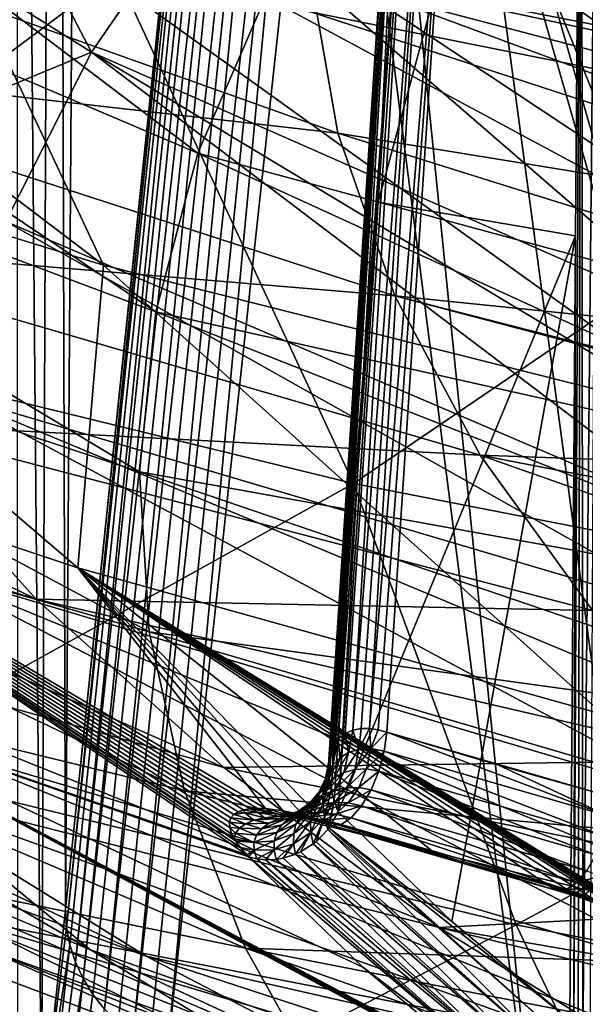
# Model space of a CAD drawing. Header units: metres. Extents: x -109 to 109, y -78 to 121.
# Tile 374 of 656: x -11.5 to -9.91, y -69.82 to -67.05. Entities that reach past the tile are written whole.
import ezdxf

# ---------------------------------------------------------------- set-up
doc = ezdxf.new("R2010")
doc.units = ezdxf.units.M
doc.layers.add('solid_508554_SW0001', color=7, linetype='CONTINUOUS')

msp = doc.modelspace()

# ---------------------------------------------------------------- linework, layer by layer
at = {"layer": 'solid_508554_SW0001'}
for points in [[(-11.294007, -58.349152, 50.556946), (-11.399156, -60.387192, 49.268921), (-11.372429, -69.550896, 55.179344)], [(-11.294007, -58.349152, 50.556946), (-11.372429, -69.550896, 55.179344), (-10.931999, -65.333031, 63.064869)], [(-11.399156, -60.387192, 49.268921), (-11.508673, -62.30616, 47.809898), (-11.439861, -70.172638, 53.958179)], [(-11.399156, -60.387192, 49.268921), (-11.439861, -70.172638, 53.958179), (-11.372429, -69.550896, 55.179344)], [(-11.508673, -62.30616, 47.809898), (-11.50718, -70.75367, 52.716183), (-11.439861, -70.172638, 53.958179)], [(-11.372429, -69.550896, 55.179344), (-10.704918, -63.14592, 67.12339), (-10.931999, -65.333031, 63.064869)], [(-11.369352, -69.600693, 55.205585), (-10.704918, -63.14592, 67.12339), (-11.372429, -69.550896, 55.179344)], [(-10.690204, -63.182323, 67.261131), (-10.704918, -63.14592, 67.12339), (-11.369352, -69.600693, 55.205585)], [(-10.690204, -63.182323, 67.261131), (-11.369352, -69.600693, 55.205585), (-11.359967, -69.650017, 55.23122)], [(-10.690204, -63.182323, 67.261131), (-11.359967, -69.650017, 55.23122), (-11.344316, -69.698425, 55.25602)], [(-10.661695, -63.265732, 67.304642), (-10.690204, -63.182323, 67.261131), (-11.344316, -69.698425, 55.25602)], [(-10.661695, -63.265732, 67.304642), (-11.344316, -69.698425, 55.25602), (-11.322627, -69.745102, 55.279568)], [(-10.615357, -63.343048, 67.343857), (-10.661695, -63.265732, 67.304642), (-11.322627, -69.745102, 55.279568)], [(-10.615357, -63.343048, 67.343857), (-11.322627, -69.745102, 55.279568), (-11.295176, -69.789452, 55.301556)], [(-10.615357, -63.343048, 67.343857), (-11.295176, -69.789452, 55.301556), (-11.262315, -69.830894, 55.321709)], [(-10.55298, -63.411282, 67.377266), (-10.615357, -63.343048, 67.343857), (-11.262315, -69.830894, 55.321709)], [(-10.55298, -63.411282, 67.377266), (-11.262315, -69.830894, 55.321709), (-11.224466, -69.868912, 55.33976)], [(-10.55298, -63.411282, 67.377266), (-11.224466, -69.868912, 55.33976), (-11.182114, -69.903015, 55.355484)], [(-10.476974, -63.467796, 67.403572), (-10.55298, -63.411282, 67.377266), (-11.182114, -69.903015, 55.355484)], [(-10.476974, -63.467796, 67.403572), (-11.182114, -69.903015, 55.355484), (-11.135848, -69.932724, 55.368664)], [(-10.476974, -63.467796, 67.403572), (-11.135848, -69.932724, 55.368664), (-11.086201, -69.957512, 55.379543)], [(-10.476974, -63.467796, 67.403572), (-11.086201, -69.957512, 55.379543), (-10.630325, -65.749603, 63.265152)], [(-10.630325, -65.749603, 63.265152), (-10.039989, -70.360802, 55.611626), (-10.565891, -65.149826, 64.380577)], [(-10.565891, -65.149826, 64.380577), (-10.039989, -70.360802, 55.611626), (-8.974111, -70.72364, 55.820873)], [(-10.565891, -65.149826, 64.380577), (-8.974111, -70.72364, 55.820873), (-8.720049, -65.735748, 64.77636)], [(-9.917167, -69.923126, 22.126379), (-9.873183, -65.414314, 19.390541), (-9.920848, -65.446037, 19.337154)], [(-9.917167, -69.923126, 22.126379), (-9.896482, -69.951874, 22.168486), (-9.873183, -65.414314, 19.390541)], [(-10.493095, -67.559982, 19.490025), (-9.920848, -65.446037, 19.337154), (-10.380838, -65.844398, 18.647169)], [(-10.493095, -67.559982, 19.490025), (-9.937366, -67.65419, 20.683214), (-9.920848, -65.446037, 19.337154)], [(-9.94252, -69.883102, 22.063568), (-9.920848, -65.446037, 19.337154), (-9.937366, -67.65419, 20.683214)], [(-9.94252, -69.883102, 22.063568), (-9.930227, -69.903358, 22.095932), (-9.920848, -65.446037, 19.337154)], [(-9.930227, -69.903358, 22.095932), (-9.917167, -69.923126, 22.126379), (-9.920848, -65.446037, 19.337154)], [(-10.630325, -65.749603, 63.265152), (-11.086201, -69.957512, 55.379543), (-10.039989, -70.360802, 55.611626)], [(-10.410677, -65.876732, 18.582397), (-10.493095, -67.559982, 19.490025), (-10.380838, -65.844398, 18.647169)], [(-10.630186, -69.188011, 20.194315), (-10.410677, -65.876732, 18.582397), (-10.420795, -65.912163, 18.513327)], [(-10.630186, -69.188011, 20.194315), (-10.625001, -69.215187, 20.239841), (-10.410677, -65.876732, 18.582397)], [(-10.625001, -69.215187, 20.239841), (-10.616769, -69.244278, 20.286114), (-10.410677, -65.876732, 18.582397)], [(-10.616769, -69.244278, 20.286114), (-10.605354, -69.275566, 20.332876), (-10.410677, -65.876732, 18.582397)], [(-10.410677, -65.876732, 18.582397), (-10.605354, -69.275566, 20.332876), (-10.493095, -67.559982, 19.490025)], [(-10.632488, -69.163788, 20.151283), (-10.630186, -69.188011, 20.194315), (-10.420795, -65.912163, 18.513327)], [(-10.632305, -69.142342, 20.110949), (-10.632488, -69.163788, 20.151283), (-10.420795, -65.912163, 18.513327)], [(-10.630002, -69.123489, 20.073265), (-10.632305, -69.142342, 20.110949), (-10.420795, -65.912163, 18.513327)], [(-10.630002, -69.123489, 20.073265), (-10.420795, -65.912163, 18.513327), (-10.410513, -65.94828, 18.444658)], [(-10.625879, -69.107018, 20.038141), (-10.630002, -69.123489, 20.073265), (-10.410513, -65.94828, 18.444658)], [(-10.620193, -69.092758, 20.00552), (-10.625879, -69.107018, 20.038141), (-10.410513, -65.94828, 18.444658)], [(-10.61315, -69.080513, 19.975267), (-10.620193, -69.092758, 20.00552), (-10.410513, -65.94828, 18.444658)], [(-10.61315, -69.080513, 19.975267), (-10.410513, -65.94828, 18.444658), (-10.380536, -65.982628, 18.381067)], [(-13.599943, -65.962685, 14.848956), (-12.934439, -67.22319, 16.71368), (-11.2649, -67.737183, 15.823428)], [(-13.599943, -65.962685, 14.848956), (-11.2649, -67.737183, 15.823428), (-11.844503, -66.50312, 13.912898)], [(-12.912886, -65.971756, 41.709091), (-13.12895, -66.514313, 40.769356), (-10.999734, -67.422287, 41.13269)], [(-12.912886, -65.971756, 41.709091), (-10.999734, -67.422287, 41.13269), (-10.809828, -66.981903, 41.895466)], [(-10.003725, -66.967171, 13.109138), (-8.090868, -67.351494, 12.443469), (-8.652186, -65.955315, 10.630114)], [(-10.604959, -69.070198, 19.94739), (-10.61315, -69.080513, 19.975267), (-10.380536, -65.982628, 18.381067)], [(-10.58581, -69.054733, 19.898384), (-10.604959, -69.070198, 19.94739), (-10.380536, -65.982628, 18.381067)], [(-10.564074, -69.04541, 19.858065), (-10.58581, -69.054733, 19.898384), (-10.380536, -65.982628, 18.381067)], [(-10.564074, -69.04541, 19.858065), (-10.380536, -65.982628, 18.381067), (-10.332911, -66.012878, 18.326872)], [(-10.540988, -69.041245, 19.825872), (-10.564074, -69.04541, 19.858065), (-10.332911, -66.012878, 18.326872)], [(-10.517277, -69.041229, 19.800678), (-10.540988, -69.041245, 19.825872), (-10.332911, -66.012878, 18.326872)], [(-10.517277, -69.041229, 19.800678), (-10.332911, -66.012878, 18.326872), (-10.270909, -66.036964, 18.285767)], [(-10.492994, -69.044609, 19.781162), (-10.517277, -69.041229, 19.800678), (-10.270909, -66.036964, 18.285767)], [(-10.492994, -69.044609, 19.781162), (-10.270909, -66.036964, 18.285767), (-10.468128, -69.050972, 19.766533)], [(-9.840983, -69.23201, 19.452959), (-10.468128, -69.050972, 19.766533), (-10.270909, -66.036964, 18.285767)], [(-9.793039, -67.710381, 18.737911), (-10.270909, -66.036964, 18.285767), (-10.007864, -66.112892, 18.154243)], [(-9.793039, -67.710381, 18.737911), (-9.840983, -69.23201, 19.452959), (-10.270909, -66.036964, 18.285767)], [(-9.793039, -67.710381, 18.737911), (-10.007864, -66.112892, 18.154243), (-9.744802, -66.188835, 18.022713)], [(-8.973289, -67.175018, 42.735374), (-10.220493, -66.13121, 43.368916), (-10.549516, -66.550606, 42.642498)], [(-8.973289, -67.175018, 42.735374), (-8.973271, -66.753937, 43.280254), (-10.220493, -66.13121, 43.368916)], [(-12.515007, -67.874069, 12.483847), (-13.294955, -66.393066, 10.851194), (-11.228761, -66.91394, 9.949012)], [(-10.687156, -66.437881, 38.894497), (-8.518078, -67.028595, 39.480564), (-8.518071, -67.372566, 38.902321)], [(-10.687156, -66.902565, 38.089645), (-10.687156, -66.437881, 38.894497), (-8.518071, -67.372566, 38.902321)], [(-11.844503, -66.50312, 13.912898), (-11.2649, -67.737183, 15.823428), (-9.514198, -68.17852, 15.059)], [(-11.844503, -66.50312, 13.912898), (-9.514198, -68.17852, 15.059), (-10.003725, -66.967171, 13.109138)], [(-13.12895, -66.514313, 40.769356), (-13.253994, -67.063972, 39.817314), (-11.117997, -67.868904, 40.359138)], [(-13.12895, -66.514313, 40.769356), (-11.117997, -67.868904, 40.359138), (-10.999734, -67.422287, 41.13269)], [(-11.298706, -67.137352, 42.626747), (-11.632694, -66.927406, 42.677433), (-11.602515, -66.559105, 43.172058)], [(-10.978949, -66.672432, 43.432983), (-11.298706, -67.137352, 42.626747), (-11.602515, -66.559105, 43.172058)], [(-8.973281, -67.580978, 42.182648), (-10.549516, -66.550606, 42.642498), (-10.809828, -66.981903, 41.895466)], [(-8.973281, -67.580978, 42.182648), (-8.973289, -67.175018, 42.735374), (-10.549516, -66.550606, 42.642498)], [(-10.606491, -67.365486, 37.287834), (-12.532676, -67.146461, 35.658302), (-12.715411, -66.611885, 36.584209)], [(-10.606491, -67.365486, 37.287834), (-12.715411, -66.611885, 36.584209), (-10.687156, -66.902565, 38.089645)], [(-9.553145, -67.907242, 42.665501), (-11.298706, -67.137352, 42.626747), (-10.978949, -66.672432, 43.432983)], [(-9.553621, -67.619049, 43.054886), (-9.553145, -67.907242, 42.665501), (-10.978949, -66.672432, 43.432983)], [(-9.554804, -67.020065, 43.822437), (-9.553621, -67.619049, 43.054886), (-10.978949, -66.672432, 43.432983)], [(-10.990699, -66.701843, 9.577839), (-9.11958, -66.913872, 8.828834), (-8.884029, -67.112854, 8.865945)], [(-10.990699, -66.701843, 9.577839), (-8.884029, -67.112854, 8.865945), (-10.975368, -66.847115, 9.702071)], [(-10.975368, -66.847115, 9.702071), (-9.081669, -67.345329, 9.20183), (-11.228761, -66.91394, 9.949012)], [(-10.975368, -66.847115, 9.702071), (-8.871637, -67.257553, 8.99117), (-9.081669, -67.345329, 9.20183)], [(-8.884029, -67.112854, 8.865945), (-8.871637, -67.257553, 8.99117), (-10.975368, -66.847115, 9.702071)], [(-10.562556, -68.351318, 11.657229), (-12.515007, -67.874069, 12.483847), (-11.228761, -66.91394, 9.949012)], [(-10.562556, -68.351318, 11.657229), (-11.228761, -66.91394, 9.949012), (-9.081669, -67.345329, 9.20183)], [(-10.687156, -66.902565, 38.089645), (-8.518071, -67.372566, 38.902321), (-8.518078, -67.705475, 38.308178)], [(-10.606491, -67.365486, 37.287834), (-10.687156, -66.902565, 38.089645), (-8.518078, -67.705475, 38.308178)], [(-11.298706, -67.137352, 42.626747), (-11.663191, -67.287468, 42.170639), (-11.632694, -66.927406, 42.677433)], [(-10.003725, -66.967171, 13.109138), (-9.514198, -68.17852, 15.059), (-7.694947, -68.544037, 14.425905)], [(-10.003725, -66.967171, 13.109138), (-7.694947, -68.544037, 14.425905), (-8.090868, -67.351494, 12.443469)], [(-8.973277, -67.972092, 41.622005), (-10.809828, -66.981903, 41.895466), (-10.999734, -67.422287, 41.13269)], [(-8.973277, -67.972092, 41.622005), (-8.973281, -67.580978, 42.182648), (-10.809828, -66.981903, 41.895466)], [(-13.253994, -67.063972, 39.817314), (-13.28715, -67.616928, 38.859562), (-11.163847, -68.318825, 39.579845)], [(-13.253994, -67.063972, 39.817314), (-11.163847, -68.318825, 39.579845), (-11.117997, -67.868904, 40.359138)], [(-11.298706, -67.137352, 42.626747), (-11.539723, -67.613983, 41.800217), (-11.663191, -67.287468, 42.170639)], [(-9.552402, -68.464523, 41.870991), (-11.539723, -67.613983, 41.800217), (-11.298706, -67.137352, 42.626747)], [(-9.55274, -68.18898, 42.271), (-9.552402, -68.464523, 41.870991), (-11.298706, -67.137352, 42.626747)], [(-9.553145, -67.907242, 42.665501), (-9.55274, -68.18898, 42.271), (-11.298706, -67.137352, 42.626747)], [(-10.445769, -67.823166, 36.495113), (-12.26021, -67.671394, 34.749088), (-12.532676, -67.146461, 35.658302)], [(-10.445769, -67.823166, 36.495113), (-12.532676, -67.146461, 35.658302), (-10.606491, -67.365486, 37.287834)], [(-12.934439, -67.22319, 16.71368), (-12.745686, -68.120148, 18.990658), (-11.337308, -68.589081, 18.178446)], [(-11.2649, -67.737183, 15.823428), (-12.934439, -67.22319, 16.71368), (-11.337308, -68.589081, 18.178446)], [(-8.537952, -68.746323, 10.973067), (-10.562556, -68.351318, 11.657229), (-9.081669, -67.345329, 9.20183)], [(-10.606491, -67.365486, 37.287834), (-8.518078, -67.705475, 38.308178), (-8.518078, -68.020164, 37.710724)], [(-10.445769, -67.823166, 36.495113), (-10.606491, -67.365486, 37.287834), (-8.518078, -68.020164, 37.710724)], [(-8.973288, -68.349388, 41.052105), (-10.999734, -67.422287, 41.13269), (-11.117997, -67.868904, 40.359138)], [(-8.973288, -68.349388, 41.052105), (-8.973277, -67.972092, 41.622005), (-10.999734, -67.422287, 41.13269)], [(-11.454516, -68.677414, 33.006611), (-13.256857, -68.118958, 31.610519), (-13.775939, -67.544792, 32.605011)], [(-11.899963, -68.182938, 33.863075), (-11.454516, -68.677414, 33.006611), (-13.775939, -67.544792, 32.605011)], [(-10.493095, -67.559982, 19.490025), (-10.605354, -69.275566, 20.332876), (-9.937366, -67.65419, 20.683214)], [(-13.28715, -67.616928, 38.859562), (-11.136985, -68.769135, 38.799889), (-11.163847, -68.318825, 39.579845)], [(-13.28715, -67.616928, 38.859562), (-13.228189, -68.16935, 37.90274), (-11.136985, -68.769135, 38.799889)], [(-9.552135, -68.73394, 41.465248), (-11.700321, -68.098984, 40.959152), (-11.539723, -67.613983, 41.800217)], [(-9.552402, -68.464523, 41.870991), (-9.552135, -68.73394, 41.465248), (-11.539723, -67.613983, 41.800217)], [(-10.605354, -69.275566, 20.332876), (-10.285734, -69.584213, 21.178131), (-9.937366, -67.65419, 20.683214)], [(-10.285734, -69.584213, 21.178131), (-9.953881, -69.862343, 22.029276), (-9.937366, -67.65419, 20.683214)], [(-9.937366, -67.65419, 20.683214), (-9.953881, -69.862343, 22.029276), (-9.94252, -69.883102, 22.063568)], [(-10.206205, -68.272141, 35.717464), (-11.899963, -68.182938, 33.863075), (-12.26021, -67.671394, 34.749088)], [(-10.206205, -68.272141, 35.717464), (-12.26021, -67.671394, 34.749088), (-10.445769, -67.823166, 36.495113)], [(-11.2649, -67.737183, 15.823428), (-11.337308, -68.589081, 18.178446), (-9.860261, -69.001831, 17.463547)], [(-9.514198, -68.17852, 15.059), (-11.2649, -67.737183, 15.823428), (-9.860261, -69.001831, 17.463547)], [(-10.445769, -67.823166, 36.495113), (-8.518065, -68.318138, 37.107826), (-8.518068, -68.332085, 37.078636)], [(-10.206205, -68.272141, 35.717464), (-10.445769, -67.823166, 36.495113), (-8.518068, -68.332085, 37.078636)], [(-10.445769, -67.823166, 36.495113), (-8.518078, -68.020164, 37.710724), (-8.518065, -68.318138, 37.107826)], [(-11.972716, -69.136932, 14.370047), (-12.515007, -67.874069, 12.483847), (-10.562556, -68.351318, 11.657229)], [(-8.973281, -68.714226, 40.470726), (-11.117997, -67.868904, 40.359138), (-11.163847, -68.318825, 39.579845)], [(-8.973281, -68.714226, 40.470726), (-8.973288, -68.349388, 41.052105), (-11.117997, -67.868904, 40.359138)], [(-9.551818, -69.254463, 40.635921), (-11.779381, -68.588989, 40.109413), (-11.700321, -68.098984, 40.959152)], [(-9.551943, -68.997322, 41.053505), (-9.551818, -69.254463, 40.635921), (-11.700321, -68.098984, 40.959152)], [(-9.552135, -68.73394, 41.465248), (-9.551943, -68.997322, 41.053505), (-11.700321, -68.098984, 40.959152)], [(-10.927057, -69.151299, 32.185825), (-12.64226, -68.669052, 30.657736), (-13.256857, -68.118958, 31.610519)], [(-11.454516, -68.677414, 33.006611), (-10.927057, -69.151299, 32.185825), (-13.256857, -68.118958, 31.610519)], [(-12.745686, -68.120148, 18.990658), (-10.832551, -69.265869, 19.749842), (-10.810091, -69.266495, 19.712496)], [(-11.337308, -68.589081, 18.178446), (-12.745686, -68.120148, 18.990658), (-10.810091, -69.266495, 19.712496)], [(-12.745686, -68.120148, 18.990658), (-10.852999, -69.267014, 19.791128), (-10.832551, -69.265869, 19.749842)], [(-12.745686, -68.120148, 18.990658), (-10.871103, -69.270103, 19.836443), (-10.852999, -69.267014, 19.791128)], [(-12.745686, -68.120148, 18.990658), (-10.886433, -69.275307, 19.885822), (-10.871103, -69.270103, 19.836443)], [(-12.745686, -68.120148, 18.990658), (-10.898536, -69.282837, 19.93939), (-10.886433, -69.275307, 19.885822)], [(-12.745686, -68.120148, 18.990658), (-10.906805, -69.292694, 19.996109), (-10.898536, -69.282837, 19.93939)], [(-12.745686, -68.120148, 18.990658), (-10.910931, -69.305077, 20.056335), (-10.906805, -69.292694, 19.996109)], [(-12.745686, -68.120148, 18.990658), (-10.910427, -69.319984, 20.119253), (-10.910931, -69.305077, 20.056335)], [(-12.745686, -68.120148, 18.990658), (-10.904913, -69.337349, 20.183916), (-10.910427, -69.319984, 20.119253)], [(-12.745686, -68.120148, 18.990658), (-10.897787, -69.351196, 20.230761), (-10.904913, -69.337349, 20.183916)], [(-12.745686, -68.120148, 18.990658), (-10.894244, -69.356956, 20.249268), (-10.897787, -69.351196, 20.230761)], [(-12.745686, -68.120148, 18.990658), (-10.88038, -69.376144, 20.307283), (-10.894244, -69.356956, 20.249268)], [(-12.745686, -68.120148, 18.990658), (-10.862473, -69.396744, 20.364328), (-10.88038, -69.376144, 20.307283)], [(-12.745686, -68.120148, 18.990658), (-12.19121, -68.935501, 21.163647), (-10.862473, -69.396744, 20.364328)], [(-13.228189, -68.16935, 37.90274), (-11.037587, -69.216896, 38.024345), (-11.136985, -68.769135, 38.799889)], [(-13.228189, -68.16935, 37.90274), (-13.077518, -68.7174, 36.953484), (-11.037587, -69.216896, 38.024345)], [(-9.889606, -68.70903, 34.960754), (-11.454516, -68.677414, 33.006611), (-11.899963, -68.182938, 33.863075)], [(-9.889606, -68.70903, 34.960754), (-11.899963, -68.182938, 33.863075), (-10.206205, -68.272141, 35.717464)], [(-10.206205, -68.272141, 35.717464), (-8.518078, -68.599785, 36.499069), (-8.518063, -68.866043, 35.882542)], [(-9.889606, -68.70903, 34.960754), (-10.206205, -68.272141, 35.717464), (-8.518063, -68.866043, 35.882542)], [(-10.206205, -68.272141, 35.717464), (-8.518068, -68.332085, 37.078636), (-8.518078, -68.599785, 36.499069)], [(-8.973281, -69.066002, 39.878452), (-11.163847, -68.318825, 39.579845), (-11.136985, -68.769135, 38.799889)], [(-8.973281, -69.066002, 39.878452), (-8.973281, -68.714226, 40.470726), (-11.163847, -68.318825, 39.579845)], [(-10.104867, -69.593506, 13.579248), (-11.972716, -69.136932, 14.370047), (-10.562556, -68.351318, 11.657229)], [(-10.104867, -69.593506, 13.579248), (-10.562556, -68.351318, 11.657229), (-8.537952, -68.746323, 10.973067)], [(-11.302234, -69.664116, 23.215427), (-12.19121, -68.935501, 21.163647), (-13.442822, -68.422203, 22.052715)], [(-11.302234, -69.664116, 23.215427), (-13.442822, -68.422203, 22.052715), (-12.542516, -69.143684, 24.116848)], [(-11.144884, -69.681343, 28.904394), (-12.586027, -69.146126, 27.130804), (-13.480089, -68.592491, 28.089733)], [(-11.936573, -69.191101, 29.753521), (-11.144884, -69.681343, 28.904394), (-13.480089, -68.592491, 28.089733)], [(-9.551786, -69.748177, 39.78582), (-11.77635, -69.080589, 39.256924), (-11.779381, -68.588989, 40.109413)], [(-9.551765, -69.50489, 40.213139), (-9.551786, -69.748177, 39.78582), (-11.779381, -68.588989, 40.109413)], [(-9.551818, -69.254463, 40.635921), (-9.551765, -69.50489, 40.213139), (-11.779381, -68.588989, 40.109413)], [(-11.337308, -68.589081, 18.178446), (-9.639615, -69.635208, 19.262299), (-9.596543, -69.658691, 19.288389)], [(-9.860261, -69.001831, 17.463547), (-11.337308, -68.589081, 18.178446), (-9.596543, -69.658691, 19.288389)], [(-11.337308, -68.589081, 18.178446), (-9.682066, -69.613327, 19.241817), (-9.639615, -69.635208, 19.262299)], [(-11.337308, -68.589081, 18.178446), (-9.723774, -69.592972, 19.226416), (-9.682066, -69.613327, 19.241817)], [(-11.337308, -68.589081, 18.178446), (-9.764469, -69.574173, 19.215712), (-9.723774, -69.592972, 19.226416)], [(-11.337308, -68.589081, 18.178446), (-9.803988, -69.556915, 19.209364), (-9.764469, -69.574173, 19.215712)], [(-11.337308, -68.589081, 18.178446), (-9.879127, -69.526871, 19.208464), (-9.803988, -69.556915, 19.209364)], [(-11.337308, -68.589081, 18.178446), (-9.948983, -69.502403, 19.221481), (-9.879127, -69.526871, 19.208464)], [(-11.337308, -68.589081, 18.178446), (-10.013428, -69.483208, 19.246975), (-9.948983, -69.502403, 19.221481)], [(-11.337308, -68.589081, 18.178446), (-10.329443, -69.395035, 19.406357), (-10.013428, -69.483208, 19.246975)], [(-11.337308, -68.589081, 18.178446), (-10.645167, -69.300842, 19.562845), (-10.329443, -69.395035, 19.406357)], [(-11.337308, -68.589081, 18.178446), (-10.704937, -69.28418, 19.599485), (-10.645167, -69.300842, 19.562845)], [(-11.337308, -68.589081, 18.178446), (-10.760201, -69.272537, 19.649054), (-10.704937, -69.28418, 19.599485)], [(-11.337308, -68.589081, 18.178446), (-10.810091, -69.266495, 19.712496), (-10.760201, -69.272537, 19.649054)], [(-10.321363, -69.601181, 31.406597), (-11.936573, -69.191101, 29.753521), (-12.64226, -68.669052, 30.657736)], [(-10.927057, -69.151299, 32.185825), (-10.321363, -69.601181, 31.406597), (-12.64226, -68.669052, 30.657736)], [(-9.498362, -69.130524, 34.230701), (-10.927057, -69.151299, 32.185825), (-11.454516, -68.677414, 33.006611)], [(-9.498362, -69.130524, 34.230701), (-11.454516, -68.677414, 33.006611), (-9.889606, -68.70903, 34.960754)], [(-13.077518, -68.7174, 36.953484), (-10.866299, -69.659187, 37.258274), (-11.037587, -69.216896, 38.024345)], [(-13.077518, -68.7174, 36.953484), (-12.836183, -69.257286, 36.018375), (-10.866299, -69.659187, 37.258274)], [(-8.167993, -69.97139, 12.924731), (-10.104867, -69.593506, 13.579248), (-8.537952, -68.746323, 10.973067)], [(-8.973288, -69.403206, 39.277645), (-11.136985, -68.769135, 38.799889), (-11.037587, -69.216896, 38.024345)], [(-8.973288, -69.403206, 39.277645), (-8.973281, -69.066002, 39.878452), (-11.136985, -68.769135, 38.799889)], [(-10.857495, -69.401985, 20.378113), (-10.862473, -69.396744, 20.364328), (-12.19121, -68.935501, 21.163647)], [(-9.97597, -70.128548, 22.411121), (-12.19121, -68.935501, 21.163647), (-11.302234, -69.664116, 23.215427)], [(-10.019176, -70.106133, 22.371181), (-12.19121, -68.935501, 21.163647), (-9.97597, -70.128548, 22.411121)], [(-10.53553, -69.712898, 21.229565), (-10.857495, -69.401985, 20.378113), (-12.19121, -68.935501, 21.163647)], [(-10.201253, -69.993057, 22.086929), (-10.53553, -69.712898, 21.229565), (-12.19121, -68.935501, 21.163647)], [(-10.182254, -70.007271, 22.131485), (-10.201253, -69.993057, 22.086929), (-12.19121, -68.935501, 21.163647)], [(-10.161375, -70.021881, 22.174238), (-10.182254, -70.007271, 22.131485), (-12.19121, -68.935501, 21.163647)], [(-10.138521, -70.036942, 22.215328), (-10.161375, -70.021881, 22.174238), (-12.19121, -68.935501, 21.163647)], [(-10.101346, -70.059944, 22.272871), (-10.138521, -70.036942, 22.215328), (-12.19121, -68.935501, 21.163647)], [(-10.075316, -70.075165, 22.307711), (-10.101346, -70.059944, 22.272871), (-12.19121, -68.935501, 21.163647)], [(-10.061368, -70.083084, 22.324905), (-10.075316, -70.075165, 22.307711), (-12.19121, -68.935501, 21.163647)], [(-10.019176, -70.106133, 22.371181), (-10.061368, -70.083084, 22.324905), (-12.19121, -68.935501, 21.163647)], [(-10.576493, -69.108536, 19.88447), (-10.58581, -69.054733, 19.898384), (-10.564074, -69.04541, 19.858065)], [(-10.576493, -69.108536, 19.88447), (-10.564074, -69.04541, 19.858065), (-10.546945, -69.099335, 19.842932)], [(-10.546945, -69.099335, 19.842932), (-10.564074, -69.04541, 19.858065), (-10.540988, -69.041245, 19.825872)], [(-10.546945, -69.099335, 19.842932), (-10.540988, -69.041245, 19.825872), (-10.517277, -69.041229, 19.800678)], [(-10.546945, -69.099335, 19.842932), (-10.517277, -69.041229, 19.800678), (-10.513026, -69.097824, 19.809273)], [(-10.513026, -69.097824, 19.809273), (-10.517277, -69.041229, 19.800678), (-10.492994, -69.044609, 19.781162)], [(-10.513026, -69.097824, 19.809273), (-10.492994, -69.044609, 19.781162), (-10.468128, -69.050972, 19.766533)], [(-10.513026, -69.097824, 19.809273), (-10.468128, -69.050972, 19.766533), (-10.475685, -69.105156, 19.785124)], [(-9.846724, -69.28672, 19.470644), (-10.475685, -69.105156, 19.785124), (-10.468128, -69.050972, 19.766533)], [(-9.840983, -69.23201, 19.452959), (-10.154701, -69.144478, 19.611183), (-10.468128, -69.050972, 19.766533)], [(-9.846724, -69.28672, 19.470644), (-10.468128, -69.050972, 19.766533), (-10.154701, -69.144478, 19.611183)], [(-9.55188, -69.98394, 39.354618), (-11.691251, -69.570343, 38.407619), (-11.77635, -69.080589, 39.256924)], [(-9.551786, -69.748177, 39.78582), (-9.55188, -69.98394, 39.354618), (-11.77635, -69.080589, 39.256924)], [(-10.620446, -69.144295, 19.98378), (-10.61315, -69.080513, 19.975267), (-10.604959, -69.070198, 19.94739)], [(-10.620446, -69.144295, 19.98378), (-10.604959, -69.070198, 19.94739), (-10.601067, -69.123962, 19.931997)], [(-10.620446, -69.144295, 19.98378), (-10.620193, -69.092758, 20.00552), (-10.61315, -69.080513, 19.975267)], [(-10.601067, -69.123962, 19.931997), (-10.604959, -69.070198, 19.94739), (-10.58581, -69.054733, 19.898384)], [(-10.601067, -69.123962, 19.931997), (-10.58581, -69.054733, 19.898384), (-10.576493, -69.108536, 19.88447)], [(-10.634672, -69.168488, 20.038425), (-10.625879, -69.107018, 20.038141), (-10.620193, -69.092758, 20.00552)], [(-10.634672, -69.168488, 20.038425), (-10.620193, -69.092758, 20.00552), (-10.620446, -69.144295, 19.98378)], [(-10.634672, -69.168488, 20.038425), (-10.630002, -69.123489, 20.073265), (-10.625879, -69.107018, 20.038141)], [(-10.576493, -69.108536, 19.88447), (-10.589175, -69.164886, 19.877447), (-10.616551, -69.179146, 19.921959)], [(-10.601067, -69.123962, 19.931997), (-10.576493, -69.108536, 19.88447), (-10.616551, -69.179146, 19.921959)], [(-10.546945, -69.099335, 19.842932), (-10.558418, -69.156296, 19.839848), (-10.589175, -69.164886, 19.877447)], [(-10.576493, -69.108536, 19.88447), (-10.546945, -69.099335, 19.842932), (-10.589175, -69.164886, 19.877447)], [(-10.513026, -69.097824, 19.809273), (-10.525425, -69.154663, 19.810234), (-10.558418, -69.156296, 19.839848)], [(-10.546945, -69.099335, 19.842932), (-10.513026, -69.097824, 19.809273), (-10.558418, -69.156296, 19.839848)], [(-10.513026, -69.097824, 19.809273), (-10.475685, -69.105156, 19.785124), (-10.525425, -69.154663, 19.810234)], [(-10.475685, -69.105156, 19.785124), (-10.491059, -69.161148, 19.788937), (-10.525425, -69.154663, 19.810234)], [(-9.860422, -69.343193, 19.473618), (-10.491059, -69.161148, 19.788937), (-10.475685, -69.105156, 19.785124)], [(-9.846724, -69.28672, 19.470644), (-9.860422, -69.343193, 19.473618), (-10.475685, -69.105156, 19.785124)], [(-9.035425, -69.533455, 33.532814), (-10.927057, -69.151299, 32.185825), (-9.498362, -69.130524, 34.230701)], [(-10.643908, -69.195732, 20.09487), (-10.632305, -69.142342, 20.110949), (-10.630002, -69.123489, 20.073265)], [(-10.643908, -69.195732, 20.09487), (-10.630002, -69.123489, 20.073265), (-10.634672, -69.168488, 20.038425)], [(-10.601067, -69.123962, 19.931997), (-10.616551, -69.179146, 19.921959), (-10.639679, -69.197929, 19.971952)], [(-10.620446, -69.144295, 19.98378), (-10.601067, -69.123962, 19.931997), (-10.639679, -69.197929, 19.971952)], [(-11.355492, -70.24704, 16.32794), (-13.049479, -69.742348, 17.202105), (-11.972716, -69.136932, 14.370047)], [(-10.272897, -70.136253, 28.11647), (-11.601282, -69.659859, 26.240993), (-12.586027, -69.146126, 27.130804)], [(-11.144884, -69.681343, 28.904394), (-10.272897, -70.136253, 28.11647), (-12.586027, -69.146126, 27.130804)], [(-12.542516, -69.143684, 24.116848), (-11.601282, -69.659859, 26.240993), (-10.532949, -70.129982, 25.426714)], [(-11.302234, -69.664116, 23.215427), (-12.542516, -69.143684, 24.116848), (-10.532949, -70.129982, 25.426714)], [(-11.355492, -70.24704, 16.32794), (-11.972716, -69.136932, 14.370047), (-10.104867, -69.593506, 13.579248)], [(-9.035425, -69.533455, 33.532814), (-10.321363, -69.601181, 31.406597), (-10.927057, -69.151299, 32.185825)], [(-10.620446, -69.144295, 19.98378), (-10.639679, -69.197929, 19.971952), (-10.658083, -69.220306, 20.026049)], [(-10.634672, -69.168488, 20.038425), (-10.620446, -69.144295, 19.98378), (-10.658083, -69.220306, 20.026049)], [(-10.648336, -69.22541, 20.1523), (-10.632488, -69.163788, 20.151283), (-10.632305, -69.142342, 20.110949)], [(-10.648336, -69.22541, 20.1523), (-10.632305, -69.142342, 20.110949), (-10.643908, -69.195732, 20.09487)], [(-10.648336, -69.22541, 20.1523), (-10.630186, -69.188011, 20.194315), (-10.632488, -69.163788, 20.151283)], [(-10.558418, -69.156296, 19.839848), (-10.581918, -69.207748, 19.826199), (-10.615405, -69.214684, 19.862675)], [(-10.589175, -69.164886, 19.877447), (-10.558418, -69.156296, 19.839848), (-10.615405, -69.214684, 19.862675)], [(-10.525425, -69.154663, 19.810234), (-10.547473, -69.207108, 19.798), (-10.581918, -69.207748, 19.826199)], [(-10.558418, -69.156296, 19.839848), (-10.525425, -69.154663, 19.810234), (-10.581918, -69.207748, 19.826199)], [(-10.525425, -69.154663, 19.810234), (-10.491059, -69.161148, 19.788937), (-10.547473, -69.207108, 19.798)], [(-10.491059, -69.161148, 19.788937), (-10.512924, -69.213837, 19.777466), (-10.547473, -69.207108, 19.798)], [(-9.880906, -69.396278, 19.461458), (-10.512924, -69.213837, 19.777466), (-10.491059, -69.161148, 19.788937)], [(-9.860422, -69.343193, 19.473618), (-9.880906, -69.396278, 19.461458), (-10.491059, -69.161148, 19.788937)], [(-9.846724, -69.28672, 19.470644), (-10.154701, -69.144478, 19.611183), (-9.840983, -69.23201, 19.452959)], [(-9.641771, -70.023857, 30.674501), (-11.144884, -69.681343, 28.904394), (-11.936573, -69.191101, 29.753521)], [(-10.321363, -69.601181, 31.406597), (-9.641771, -70.023857, 30.674501), (-11.936573, -69.191101, 29.753521)], [(-10.616551, -69.179146, 19.921959), (-10.646353, -69.226807, 19.906921), (-10.673403, -69.243149, 19.957687)], [(-10.639679, -69.197929, 19.971952), (-10.616551, -69.179146, 19.921959), (-10.673403, -69.243149, 19.957687)], [(-10.634672, -69.168488, 20.038425), (-10.658083, -69.220306, 20.026049), (-10.671558, -69.245552, 20.08308)], [(-10.643908, -69.195732, 20.09487), (-10.634672, -69.168488, 20.038425), (-10.671558, -69.245552, 20.08308)], [(-10.648122, -69.257065, 20.210077), (-10.630186, -69.188011, 20.194315), (-10.648336, -69.22541, 20.1523)], [(-10.648122, -69.257065, 20.210077), (-10.625001, -69.215187, 20.239841), (-10.630186, -69.188011, 20.194315)], [(-10.589175, -69.164886, 19.877447), (-10.615405, -69.214684, 19.862675), (-10.646353, -69.226807, 19.906921)], [(-10.616551, -69.179146, 19.921959), (-10.589175, -69.164886, 19.877447), (-10.646353, -69.226807, 19.906921)], [(-8.973287, -69.724762, 38.67033), (-11.037587, -69.216896, 38.024345), (-10.866299, -69.659187, 37.258274)], [(-8.973287, -69.724762, 38.67033), (-8.973288, -69.403206, 39.277645), (-11.037587, -69.216896, 38.024345)], [(-10.639679, -69.197929, 19.971952), (-10.673403, -69.243149, 19.957687), (-10.695697, -69.262909, 20.013557)], [(-10.658083, -69.220306, 20.026049), (-10.639679, -69.197929, 19.971952), (-10.695697, -69.262909, 20.013557)], [(-10.615405, -69.214684, 19.862675), (-10.652963, -69.2537, 19.841404), (-10.687949, -69.262909, 19.888157)], [(-10.646353, -69.226807, 19.906921), (-10.615405, -69.214684, 19.862675), (-10.687949, -69.262909, 19.888157)], [(-10.643908, -69.195732, 20.09487), (-10.671558, -69.245552, 20.08308), (-10.680043, -69.273125, 20.142107)], [(-10.648336, -69.22541, 20.1523), (-10.643908, -69.195732, 20.09487), (-10.680043, -69.273125, 20.142107)], [(-10.581918, -69.207748, 19.826199), (-10.615456, -69.249336, 19.803143), (-10.652963, -69.2537, 19.841404)], [(-10.615405, -69.214684, 19.862675), (-10.581918, -69.207748, 19.826199), (-10.652963, -69.2537, 19.841404)], [(-10.643379, -69.290344, 20.267673), (-10.625001, -69.215187, 20.239841), (-10.648122, -69.257065, 20.210077)], [(-10.643379, -69.290344, 20.267673), (-10.616769, -69.244278, 20.286114), (-10.625001, -69.215187, 20.239841)], [(-10.547473, -69.207108, 19.798), (-10.577305, -69.250702, 19.773607), (-10.615456, -69.249336, 19.803143)], [(-10.581918, -69.207748, 19.826199), (-10.547473, -69.207108, 19.798), (-10.615456, -69.249336, 19.803143)], [(-10.547473, -69.207108, 19.798), (-10.512924, -69.213837, 19.777466), (-10.577305, -69.250702, 19.773607)], [(-10.512924, -69.213837, 19.777466), (-10.539431, -69.258759, 19.751684), (-10.577305, -69.250702, 19.773607)], [(-9.906445, -69.44149, 19.435192), (-10.539431, -69.258759, 19.751684), (-10.512924, -69.213837, 19.777466)], [(-9.880906, -69.396278, 19.461458), (-9.906445, -69.44149, 19.435192), (-10.512924, -69.213837, 19.777466)], [(-10.673403, -69.243149, 19.957687), (-10.718761, -69.276138, 19.942188), (-10.74433, -69.292694, 20.002008)], [(-10.695697, -69.262909, 20.013557), (-10.673403, -69.243149, 19.957687), (-10.74433, -69.292694, 20.002008)], [(-10.671558, -69.245552, 20.08308), (-10.712772, -69.285439, 20.073254), (-10.724396, -69.310242, 20.135715)], [(-10.680043, -69.273125, 20.142107), (-10.671558, -69.245552, 20.08308), (-10.724396, -69.310242, 20.135715)], [(-10.646353, -69.226807, 19.906921), (-10.687949, -69.262909, 19.888157), (-10.718761, -69.276138, 19.942188)], [(-10.673403, -69.243149, 19.957687), (-10.646353, -69.226807, 19.906921), (-10.718761, -69.276138, 19.942188)], [(-10.658083, -69.220306, 20.026049), (-10.695697, -69.262909, 20.013557), (-10.712772, -69.285439, 20.073254)], [(-10.671558, -69.245552, 20.08308), (-10.658083, -69.220306, 20.026049), (-10.712772, -69.285439, 20.073254)], [(-10.648336, -69.22541, 20.1523), (-10.680043, -69.273125, 20.142107), (-10.683523, -69.302597, 20.202372)], [(-10.648122, -69.257065, 20.210077), (-10.648336, -69.22541, 20.1523), (-10.683523, -69.302597, 20.202372)], [(-10.643379, -69.290344, 20.267673), (-10.634168, -69.324966, 20.32461), (-10.616769, -69.244278, 20.286114)], [(-10.631191, -69.321022, 20.325018), (-10.616769, -69.244278, 20.286114), (-10.634168, -69.324966, 20.32461)], [(-10.631191, -69.321022, 20.325018), (-10.605354, -69.275566, 20.332876), (-10.616769, -69.244278, 20.286114)], [(-12.836183, -69.257286, 36.018375), (-10.624238, -70.093132, 36.506657), (-10.866299, -69.659187, 37.258274)], [(-12.836183, -69.257286, 36.018375), (-12.505857, -69.785263, 35.103893), (-10.624238, -70.093132, 36.506657)], [(-10.867854, -69.278648, 19.867924), (-10.871103, -69.270103, 19.836443), (-10.886433, -69.275307, 19.885822)], [(-10.829929, -69.277695, 19.801706), (-10.852999, -69.267014, 19.791128), (-10.871103, -69.270103, 19.836443)], [(-10.867854, -69.278648, 19.867924), (-10.829929, -69.277695, 19.801706), (-10.871103, -69.270103, 19.836443)], [(-10.785378, -69.280411, 19.742241), (-10.832551, -69.265869, 19.749842), (-10.852999, -69.267014, 19.791128)], [(-10.829929, -69.277695, 19.801706), (-10.785378, -69.280411, 19.742241), (-10.852999, -69.267014, 19.791128)], [(-10.785378, -69.280411, 19.742241), (-10.810091, -69.266495, 19.712496), (-10.832551, -69.265869, 19.749842)], [(-10.735272, -69.287186, 19.690901), (-10.760201, -69.272537, 19.649054), (-10.810091, -69.266495, 19.712496)], [(-10.785378, -69.280411, 19.742241), (-10.735272, -69.287186, 19.690901), (-10.810091, -69.266495, 19.712496)], [(-10.687949, -69.262909, 19.888157), (-10.73782, -69.284393, 19.867252), (-10.771917, -69.294098, 19.926771)], [(-10.718761, -69.276138, 19.942188), (-10.687949, -69.262909, 19.888157), (-10.771917, -69.294098, 19.926771)], [(-10.695697, -69.262909, 20.013557), (-10.74433, -69.292694, 20.002008), (-10.764061, -69.312004, 20.066225)], [(-10.712772, -69.285439, 20.073254), (-10.695697, -69.262909, 20.013557), (-10.764061, -69.312004, 20.066225)], [(-10.680979, -69.298325, 19.64852), (-10.704937, -69.28418, 19.599485), (-10.760201, -69.272537, 19.649054)], [(-10.735272, -69.287186, 19.690901), (-10.680979, -69.298325, 19.64852), (-10.760201, -69.272537, 19.649054)], [(-10.652963, -69.2537, 19.841404), (-10.698668, -69.278648, 19.815434), (-10.73782, -69.284393, 19.867252)], [(-10.687949, -69.262909, 19.888157), (-10.652963, -69.2537, 19.841404), (-10.73782, -69.284393, 19.867252)], [(-10.680043, -69.273125, 20.142107), (-10.724396, -69.310242, 20.135715), (-10.730433, -69.336952, 20.200066)], [(-10.683523, -69.302597, 20.202372), (-10.680043, -69.273125, 20.142107), (-10.730433, -69.336952, 20.200066)], [(-10.615456, -69.249336, 19.803143), (-10.656191, -69.277534, 19.772627), (-10.698668, -69.278648, 19.815434)], [(-10.652963, -69.2537, 19.841404), (-10.615456, -69.249336, 19.803143), (-10.698668, -69.278648, 19.815434)], [(-10.648122, -69.257065, 20.210077), (-10.683523, -69.302597, 20.202372), (-10.681979, -69.333664, 20.263235)], [(-10.643379, -69.290344, 20.267673), (-10.648122, -69.257065, 20.210077), (-10.681979, -69.333664, 20.263235)], [(-10.615456, -69.249336, 19.803143), (-10.577305, -69.250702, 19.773607), (-10.656191, -69.277534, 19.772627)], [(-10.577305, -69.250702, 19.773607), (-10.612396, -69.281769, 19.73912), (-10.656191, -69.277534, 19.772627)], [(-10.577305, -69.250702, 19.773607), (-10.539431, -69.258759, 19.751684), (-10.612396, -69.281769, 19.73912)], [(-10.539431, -69.258759, 19.751684), (-10.568333, -69.29213, 19.713774), (-10.612396, -69.281769, 19.73912)], [(-9.934874, -69.474991, 19.397045), (-10.568333, -69.29213, 19.713774), (-10.539431, -69.258759, 19.751684)], [(-9.906445, -69.44149, 19.435192), (-9.934874, -69.474991, 19.397045), (-10.539431, -69.258759, 19.751684)], [(-10.865974, -69.309067, 20.011971), (-10.906805, -69.292694, 19.996109), (-10.910931, -69.305077, 20.056335)], [(-10.842233, -69.299316, 19.944239), (-10.898536, -69.282837, 19.93939), (-10.906805, -69.292694, 19.996109)], [(-10.865974, -69.309067, 20.011971), (-10.842233, -69.299316, 19.944239), (-10.906805, -69.292694, 19.996109)], [(-10.867854, -69.278648, 19.867924), (-10.886433, -69.275307, 19.885822), (-10.898536, -69.282837, 19.93939)], [(-10.842233, -69.299316, 19.944239), (-10.867854, -69.278648, 19.867924), (-10.898536, -69.282837, 19.93939)], [(-10.812208, -69.292229, 19.880833), (-10.829929, -69.277695, 19.801706), (-10.867854, -69.278648, 19.867924)], [(-10.842233, -69.299316, 19.944239), (-10.812208, -69.292229, 19.880833), (-10.867854, -69.278648, 19.867924)], [(-10.799868, -69.307137, 19.99238), (-10.842233, -69.299316, 19.944239), (-10.865974, -69.309067, 20.011971)], [(-10.771917, -69.294098, 19.926771), (-10.812208, -69.292229, 19.880833), (-10.842233, -69.299316, 19.944239)], [(-10.799868, -69.307137, 19.99238), (-10.771917, -69.294098, 19.926771), (-10.842233, -69.299316, 19.944239)], [(-10.776392, -69.288193, 19.823019), (-10.785378, -69.280411, 19.742241), (-10.829929, -69.277695, 19.801706)], [(-10.812208, -69.292229, 19.880833), (-10.776392, -69.288193, 19.823019), (-10.829929, -69.277695, 19.801706)], [(-10.74433, -69.292694, 20.002008), (-10.799868, -69.307137, 19.99238), (-10.821083, -69.323006, 20.062588)], [(-10.764061, -69.312004, 20.066225), (-10.74433, -69.292694, 20.002008), (-10.821083, -69.323006, 20.062588)], [(-10.73782, -69.284393, 19.867252), (-10.776392, -69.288193, 19.823019), (-10.812208, -69.292229, 19.880833)], [(-10.771917, -69.294098, 19.926771), (-10.73782, -69.284393, 19.867252), (-10.812208, -69.292229, 19.880833)], [(-10.718761, -69.276138, 19.942188), (-10.771917, -69.294098, 19.926771), (-10.799868, -69.307137, 19.99238)], [(-10.74433, -69.292694, 20.002008), (-10.718761, -69.276138, 19.942188), (-10.799868, -69.307137, 19.99238)], [(-10.735671, -69.287636, 19.772099), (-10.735272, -69.287186, 19.690901), (-10.785378, -69.280411, 19.742241)], [(-10.776392, -69.288193, 19.823019), (-10.735671, -69.287636, 19.772099), (-10.785378, -69.280411, 19.742241)], [(-10.712772, -69.285439, 20.073254), (-10.764061, -69.312004, 20.066225), (-10.777639, -69.333626, 20.133665)], [(-10.724396, -69.310242, 20.135715), (-10.712772, -69.285439, 20.073254), (-10.777639, -69.333626, 20.133665)], [(-10.698668, -69.278648, 19.815434), (-10.735671, -69.287636, 19.772099), (-10.776392, -69.288193, 19.823019)], [(-10.73782, -69.284393, 19.867252), (-10.698668, -69.278648, 19.815434), (-10.776392, -69.288193, 19.823019)], [(-10.656191, -69.277534, 19.772627), (-10.691372, -69.290993, 19.729088), (-10.735671, -69.287636, 19.772099)], [(-10.698668, -69.278648, 19.815434), (-10.656191, -69.277534, 19.772627), (-10.735671, -69.287636, 19.772099)], [(-10.735671, -69.287636, 19.772099), (-10.691372, -69.290993, 19.729088), (-10.735272, -69.287186, 19.690901)], [(-10.691372, -69.290993, 19.729088), (-10.680979, -69.298325, 19.64852), (-10.735272, -69.287186, 19.690901)], [(-10.623548, -69.314087, 19.615154), (-10.645167, -69.300842, 19.562845), (-10.704937, -69.28418, 19.599485)], [(-10.680979, -69.298325, 19.64852), (-10.623548, -69.314087, 19.615154), (-10.704937, -69.28418, 19.599485)], [(-10.656191, -69.277534, 19.772627), (-10.612396, -69.281769, 19.73912), (-10.691372, -69.290993, 19.729088)], [(-10.612396, -69.281769, 19.73912), (-10.644947, -69.298676, 19.69425), (-10.691372, -69.290993, 19.729088)], [(-10.691372, -69.290993, 19.729088), (-10.644947, -69.298676, 19.69425), (-10.680979, -69.298325, 19.64852)], [(-10.643379, -69.290344, 20.267673), (-10.681979, -69.333664, 20.263235), (-10.675356, -69.366058, 20.324135)], [(-10.597186, -69.311104, 19.666943), (-10.623548, -69.314087, 19.615154), (-10.680979, -69.298325, 19.64852)], [(-10.644947, -69.298676, 19.69425), (-10.597186, -69.311104, 19.666943), (-10.680979, -69.298325, 19.64852)], [(-10.643379, -69.290344, 20.267673), (-10.675356, -69.366058, 20.324135), (-10.667327, -69.359589, 20.323633)], [(-10.643379, -69.290344, 20.267673), (-10.667327, -69.359589, 20.323633), (-10.634168, -69.324966, 20.32461)], [(-10.623548, -69.314087, 19.615154), (-10.329443, -69.395035, 19.406357), (-10.645167, -69.300842, 19.562845)], [(-10.612396, -69.281769, 19.73912), (-10.568333, -69.29213, 19.713774), (-10.644947, -69.298676, 19.69425)], [(-10.568333, -69.29213, 19.713774), (-10.597186, -69.311104, 19.666943), (-10.644947, -69.298676, 19.69425)], [(-10.631191, -69.321022, 20.325018), (-10.285734, -69.584213, 21.178131), (-10.605354, -69.275566, 20.332876)], [(-9.963788, -69.49395, 19.350245), (-10.597186, -69.311104, 19.666943), (-10.568333, -69.29213, 19.713774)], [(-9.934874, -69.474991, 19.397045), (-9.963788, -69.49395, 19.350245), (-10.568333, -69.29213, 19.713774)], [(-10.883202, -69.321144, 20.082926), (-10.910931, -69.305077, 20.056335), (-10.910427, -69.319984, 20.119253)], [(-10.883202, -69.321144, 20.082926), (-10.865974, -69.309067, 20.011971), (-10.910931, -69.305077, 20.056335)], [(-10.893815, -69.335274, 20.156179), (-10.910427, -69.319984, 20.119253), (-10.904913, -69.337349, 20.183916)], [(-10.893815, -69.335274, 20.156179), (-10.883202, -69.321144, 20.082926), (-10.910427, -69.319984, 20.119253)], [(-10.835266, -69.341293, 20.136133), (-10.883202, -69.321144, 20.082926), (-10.893815, -69.335274, 20.156179)], [(-10.821083, -69.323006, 20.062588), (-10.865974, -69.309067, 20.011971), (-10.883202, -69.321144, 20.082926)], [(-10.835266, -69.341293, 20.136133), (-10.821083, -69.323006, 20.062588), (-10.883202, -69.321144, 20.082926)], [(-10.821083, -69.323006, 20.062588), (-10.799868, -69.307137, 19.99238), (-10.865974, -69.309067, 20.011971)], [(-10.764061, -69.312004, 20.066225), (-10.821083, -69.323006, 20.062588), (-10.835266, -69.341293, 20.136133)], [(-10.777639, -69.333626, 20.133665), (-10.764061, -69.312004, 20.066225), (-10.835266, -69.341293, 20.136133)], [(-10.724396, -69.310242, 20.135715), (-10.777639, -69.333626, 20.133665), (-10.784878, -69.357216, 20.20336)], [(-10.730433, -69.336952, 20.200066), (-10.724396, -69.310242, 20.135715), (-10.784878, -69.357216, 20.20336)], [(-10.683523, -69.302597, 20.202372), (-10.730433, -69.336952, 20.200066), (-10.730771, -69.36528, 20.265574)], [(-10.681979, -69.333664, 20.263235), (-10.683523, -69.302597, 20.202372), (-10.730771, -69.36528, 20.265574)], [(-10.634168, -69.324966, 20.32461), (-10.667327, -69.359589, 20.323633), (-10.013325, -69.948433, 22.026297)], [(-10.631191, -69.321022, 20.325018), (-10.634168, -69.324966, 20.32461), (-9.978351, -69.908745, 22.024672)], [(-10.634168, -69.324966, 20.32461), (-10.013325, -69.948433, 22.026297), (-9.978351, -69.908745, 22.024672)], [(-10.631191, -69.321022, 20.325018), (-9.953881, -69.862343, 22.029276), (-10.285734, -69.584213, 21.178131)], [(-10.631191, -69.321022, 20.325018), (-9.978351, -69.908745, 22.024672), (-9.953881, -69.862343, 22.029276)], [(-9.99074, -69.496758, 19.29875), (-10.623548, -69.314087, 19.615154), (-10.597186, -69.311104, 19.666943)], [(-10.623548, -69.314087, 19.615154), (-10.013428, -69.483208, 19.246975), (-10.329443, -69.395035, 19.406357)], [(-9.99074, -69.496758, 19.29875), (-10.013428, -69.483208, 19.246975), (-10.623548, -69.314087, 19.615154)], [(-9.963788, -69.49395, 19.350245), (-9.99074, -69.496758, 19.29875), (-10.597186, -69.311104, 19.666943)], [(-10.893815, -69.335274, 20.156179), (-10.904913, -69.337349, 20.183916), (-10.897787, -69.351196, 20.230761)], [(-10.842251, -69.361679, 20.211971), (-10.893815, -69.335274, 20.156179), (-10.897787, -69.351196, 20.230761)], [(-10.842251, -69.361679, 20.211971), (-10.897787, -69.351196, 20.230761), (-10.894244, -69.356956, 20.249268)], [(-10.841899, -69.383934, 20.289223), (-10.894244, -69.356956, 20.249268), (-10.88038, -69.376144, 20.307283)], [(-10.841899, -69.383934, 20.289223), (-10.842251, -69.361679, 20.211971), (-10.894244, -69.356956, 20.249268)], [(-10.842251, -69.361679, 20.211971), (-10.835266, -69.341293, 20.136133), (-10.893815, -69.335274, 20.156179)], [(-10.777639, -69.333626, 20.133665), (-10.835266, -69.341293, 20.136133), (-10.842251, -69.361679, 20.211971)], [(-10.784878, -69.357216, 20.20336), (-10.777639, -69.333626, 20.133665), (-10.842251, -69.361679, 20.211971)], [(-10.784878, -69.357216, 20.20336), (-10.842251, -69.361679, 20.211971), (-10.841899, -69.383934, 20.289223)], [(-10.785625, -69.382523, 20.274487), (-10.784878, -69.357216, 20.20336), (-10.841899, -69.383934, 20.289223)], [(-10.730433, -69.336952, 20.200066), (-10.784878, -69.357216, 20.20336), (-10.785625, -69.382523, 20.274487)], [(-10.730771, -69.36528, 20.265574), (-10.730433, -69.336952, 20.200066), (-10.785625, -69.382523, 20.274487)], [(-10.681979, -69.333664, 20.263235), (-10.730771, -69.36528, 20.265574), (-10.725278, -69.395012, 20.331581)], [(-10.681979, -69.333664, 20.263235), (-10.725278, -69.395012, 20.331581), (-10.711234, -69.388588, 20.328825)], [(-10.681979, -69.333664, 20.263235), (-10.711234, -69.388588, 20.328825), (-10.675356, -69.366058, 20.324135)], [(-10.841899, -69.383934, 20.289223), (-10.88038, -69.376144, 20.307283), (-10.862473, -69.396744, 20.364328)], [(-10.841899, -69.383934, 20.289223), (-10.862473, -69.396744, 20.364328), (-10.857495, -69.401985, 20.378113)], [(-10.841899, -69.383934, 20.289223), (-10.857495, -69.401985, 20.378113), (-10.834038, -69.407906, 20.367104)], [(-10.785625, -69.382523, 20.274487), (-10.841899, -69.383934, 20.289223), (-10.834038, -69.407906, 20.367104)], [(-10.785625, -69.382523, 20.274487), (-10.834038, -69.407906, 20.367104), (-10.809761, -69.410545, 20.357052)], [(-10.785625, -69.382523, 20.274487), (-10.809761, -69.410545, 20.357052), (-10.779708, -69.409363, 20.346321)], [(-10.730771, -69.36528, 20.265574), (-10.785625, -69.382523, 20.274487), (-10.779708, -69.409363, 20.346321)], [(-10.730771, -69.36528, 20.265574), (-10.779708, -69.409363, 20.346321), (-10.759845, -69.405975, 20.340231)], [(-10.730771, -69.36528, 20.265574), (-10.759845, -69.405975, 20.340231), (-10.725278, -69.395012, 20.331581)], [(-10.675356, -69.366058, 20.324135), (-10.711234, -69.388588, 20.328825), (-10.056264, -69.978386, 22.034071)], [(-10.667327, -69.359589, 20.323633), (-10.675356, -69.366058, 20.324135), (-10.013325, -69.948433, 22.026297)], [(-10.675356, -69.366058, 20.324135), (-10.056264, -69.978386, 22.034071), (-10.013325, -69.948433, 22.026297)], [(-10.153661, -70.001495, 22.065498), (-10.857495, -69.401985, 20.378113), (-10.53553, -69.712898, 21.229565)], [(-10.834038, -69.407906, 20.367104), (-10.857495, -69.401985, 20.378113), (-10.153661, -70.001495, 22.065498)], [(-10.809761, -69.410545, 20.357052), (-10.834038, -69.407906, 20.367104), (-10.153661, -70.001495, 22.065498)], [(-10.779708, -69.409363, 20.346321), (-10.809761, -69.410545, 20.357052), (-10.10416, -69.99649, 22.047451)], [(-10.809761, -69.410545, 20.357052), (-10.153661, -70.001495, 22.065498), (-10.10416, -69.99649, 22.047451)], [(-10.759845, -69.405975, 20.340231), (-10.779708, -69.409363, 20.346321), (-10.10416, -69.99649, 22.047451)], [(-10.725278, -69.395012, 20.331581), (-10.759845, -69.405975, 20.340231), (-10.10416, -69.99649, 22.047451)], [(-10.711234, -69.388588, 20.328825), (-10.725278, -69.395012, 20.331581), (-10.056264, -69.978386, 22.034071)], [(-10.725278, -69.395012, 20.331581), (-10.10416, -69.99649, 22.047451), (-10.056264, -69.978386, 22.034071)], [(-9.867562, -69.455589, 19.418737), (-9.934874, -69.474991, 19.397045), (-9.906445, -69.44149, 19.435192)], [(-9.867562, -69.455589, 19.418737), (-9.889332, -69.490501, 19.377592), (-9.934874, -69.474991, 19.397045)], [(-9.930159, -69.515068, 19.273111), (-9.948983, -69.502403, 19.221481), (-10.013428, -69.483208, 19.246975)], [(-9.930159, -69.515068, 19.273111), (-10.013428, -69.483208, 19.246975), (-9.99074, -69.496758, 19.29875)], [(-9.914029, -69.509674, 19.328793), (-9.99074, -69.496758, 19.29875), (-9.963788, -69.49395, 19.350245)], [(-9.889332, -69.490501, 19.377592), (-9.963788, -69.49395, 19.350245), (-9.934874, -69.474991, 19.397045)], [(-9.914029, -69.509674, 19.328793), (-9.963788, -69.49395, 19.350245), (-9.889332, -69.490501, 19.377592)], [(-9.861351, -69.530602, 19.314085), (-9.914029, -69.509674, 19.328793), (-9.889332, -69.490501, 19.377592)], [(-9.930159, -69.515068, 19.273111), (-9.99074, -69.496758, 19.29875), (-9.914029, -69.509674, 19.328793)], [(-9.930159, -69.515068, 19.273111), (-9.879127, -69.526871, 19.208464), (-9.948983, -69.502403, 19.221481)], [(-9.930159, -69.515068, 19.273111), (-9.914029, -69.509674, 19.328793), (-9.861351, -69.530602, 19.314085)], [(-9.86639, -69.53801, 19.25647), (-9.879127, -69.526871, 19.208464), (-9.930159, -69.515068, 19.273111)], [(-9.86639, -69.53801, 19.25647), (-9.930159, -69.515068, 19.273111), (-9.861351, -69.530602, 19.314085)], [(-11.369352, -69.600693, 55.205585), (-11.372429, -69.550896, 55.179344), (-11.439861, -70.172638, 53.958179)], [(-8.507771, -69.914513, 32.869072), (-10.321363, -69.601181, 31.406597), (-9.035425, -69.533455, 33.532814)], [(-9.552286, -70.431564, 38.483356), (-11.524675, -70.05484, 37.567429), (-11.691251, -69.570343, 38.407619)], [(-9.552046, -70.211823, 38.920246), (-9.552286, -70.431564, 38.483356), (-11.691251, -69.570343, 38.407619)], [(-9.55188, -69.98394, 39.354618), (-9.552046, -70.211823, 38.920246), (-11.691251, -69.570343, 38.407619)], [(-11.369352, -69.600693, 55.205585), (-11.439861, -70.172638, 53.958179), (-11.359967, -69.650017, 55.23122)], [(-9.583935, -70.680077, 15.577909), (-11.355492, -70.24704, 16.32794), (-10.104867, -69.593506, 13.579248)], [(-8.466314, -70.051102, 32.414684), (-9.641771, -70.023857, 30.674501), (-10.321363, -69.601181, 31.406597)], [(-8.466314, -70.051102, 32.414684), (-10.321363, -69.601181, 31.406597), (-8.507771, -69.914513, 32.869072)], [(-9.583935, -70.680077, 15.577909), (-10.104867, -69.593506, 13.579248), (-8.167993, -69.97139, 12.924731)], [(-9.326892, -70.552544, 27.395426), (-10.532949, -70.129982, 25.426714), (-11.601282, -69.659859, 26.240993)], [(-10.272897, -70.136253, 28.11647), (-9.326892, -70.552544, 27.395426), (-11.601282, -69.659859, 26.240993)], [(-11.359967, -69.650017, 55.23122), (-11.439861, -70.172638, 53.958179), (-11.494773, -70.85347, 52.767162)], [(-11.344316, -69.698425, 55.25602), (-11.359967, -69.650017, 55.23122), (-11.494773, -70.85347, 52.767162)], [(-8.973288, -70.319901, 37.439556), (-10.866299, -69.659187, 37.258274), (-10.624238, -70.093132, 36.506657)], [(-8.973272, -70.030205, 38.057774), (-8.973287, -69.724762, 38.67033), (-10.866299, -69.659187, 37.258274)], [(-8.973288, -70.319901, 37.439556), (-8.973272, -70.030205, 38.057774), (-10.866299, -69.659187, 37.258274)], [(-11.302234, -69.664116, 23.215427), (-10.532949, -70.129982, 25.426714), (-9.388727, -70.553116, 24.693829)], [(-9.97597, -70.128548, 22.411121), (-11.302234, -69.664116, 23.215427), (-9.388727, -70.553116, 24.693829)], [(-8.893146, -70.416298, 29.994781), (-10.272897, -70.136253, 28.11647), (-11.144884, -69.681343, 28.904394)], [(-9.641771, -70.023857, 30.674501), (-8.893146, -70.416298, 29.994781), (-11.144884, -69.681343, 28.904394)], [(-11.344316, -69.698425, 55.25602), (-11.494773, -70.85347, 52.767162), (-11.322627, -69.745102, 55.279568)], [(-10.153661, -70.001495, 22.065498), (-10.53553, -69.712898, 21.229565), (-10.201253, -69.993057, 22.086929)], [(-12.258504, -70.723343, 19.166451), (-13.049479, -69.742348, 17.202105), (-11.355492, -70.24704, 16.32794)], [(-11.494773, -70.85347, 52.767162), (-11.440921, -70.809845, 53.12233), (-11.322627, -69.745102, 55.279568)], [(-11.295176, -69.789452, 55.301556), (-11.322627, -69.745102, 55.279568), (-11.440921, -70.809845, 53.12233)], [(-12.505857, -69.785263, 35.103893), (-10.312979, -70.515907, 35.774387), (-10.624238, -70.093132, 36.506657)], [(-12.505857, -69.785263, 35.103893), (-12.088828, -70.297668, 34.216381), (-10.312979, -70.515907, 35.774387)], [(-11.295176, -69.789452, 55.301556), (-11.440921, -70.809845, 53.12233), (-11.262315, -69.830894, 55.321709)]]:
    msp.add_3dface(points, dxfattribs=at)

doc.saveas('drawing.dxf')
